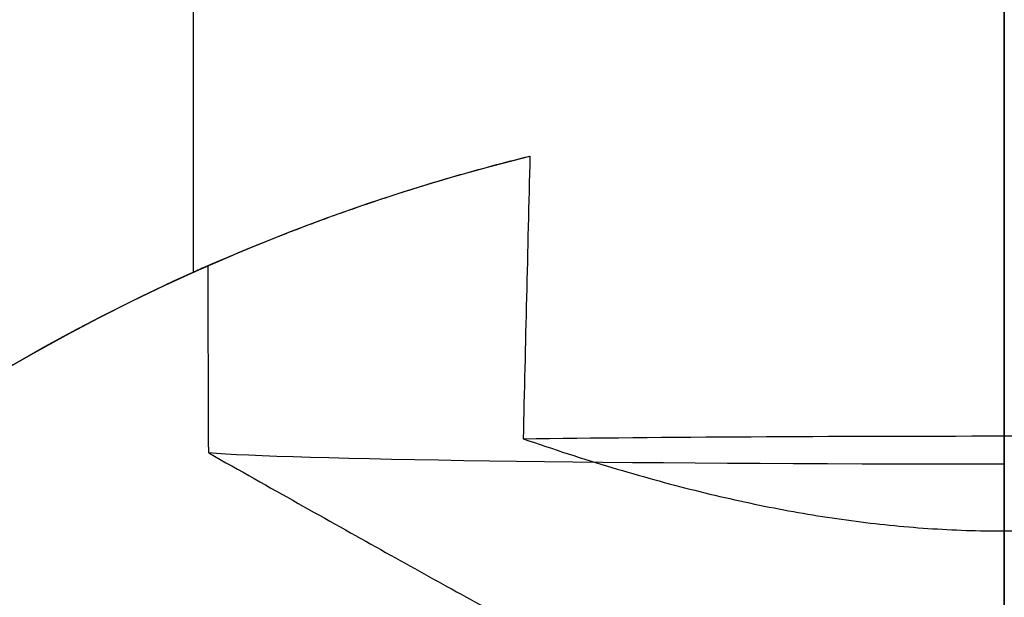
# Model space of a CAD drawing. Header units: centimetres. Extents: x -4 to 4, y -21.1 to 0.5.
# Tile 642 of 656: x -0.486 to 0, y -17.871 to -17.586. Entities that reach past the tile are written whole.
import ezdxf

# ---------------------------------------------------------------- set-up
doc = ezdxf.new("R2010")
doc.units = ezdxf.units.CM
doc.layers.add('Default', color=7, linetype='Continuous', true_color=0x000000)

msp = doc.modelspace()

# ---------------------------------------------------------------- linework, layer by layer
at = {"layer": 'Default'}
for p, q in [((0, 0, 0.55), (0, -20.9, 0.55)), ((-0.4, -7.76269, -0.19716), (-0.4, -17.71085, -0.02351)), ((0, -17.8383, 0.3), (0, -17.79147, 0.37795)), ((0, -17.98387, -0.1), (0, -17.80543, -0.42192)), ((-0.00013, -20.125, 0.3), (-0.00013, -17.8383, 0.3))]:
    msp.add_line(p, q, dxfattribs=at)
at = {"layer": 'Default', "extrusion": (0, 0, -1)}
for centre, end in [((0, -18.6, -0.3), 76.11792), ((0, -18.6, -0.1), 67.03484)]:
    msp.add_arc(centre, 0.975, 359.98089, end, dxfattribs=at)
at = {"layer": 'Default'}
msp.add_arc((0, -18.6, -0.1), 0.975, 113.7471, 180.01911, dxfattribs=at)
at = {"layer": 'Default', "extrusion": (-3.87189e-11, 0.999848, -0.017452)}
msp.add_arc((0, -0.33261, -17.79535), 0.4, 53.6186, 90, dxfattribs=at)
at = {"layer": 'Default', "extrusion": (3.87192e-11, 0.999848, -0.017452)}
msp.add_arc((0, -0.33261, -17.79535), 0.4, 90, 126.3814, dxfattribs=at)
at = {"layer": 'Default', "extrusion": (-1.49668e-11, 0.999848, -0.017452)}
msp.add_arc((0, -0.33261, -17.79535), 0.4, 270, 348.7514, dxfattribs=at)
at = {"layer": 'Default'}
for points, degree in [([(0, -17.79147, 0.37795), (0, -12.74144, 0.28981), (0, -7.69142, 0.20166)], 2), ([(0, -7.86825, -0.59538), (0, -12.83684, -0.50865), (0, -17.80543, -0.42192)], 2), ([(-0.39263, -17.70755, -0.1), (-0.39547, -17.7088, -0.08538), (-0.39948, -17.71059, -0.05613), (-0.40064, -17.71112, -0.01208), (-0.39697, -17.70947, 0.03181), (-0.38843, -17.70569, 0.07535), (-0.37489, -17.6999, 0.11826), (-0.35626, -17.69232, 0.16001), (-0.33254, -17.68332, 0.19998), (-0.30398, -17.67341, 0.2373), (-0.27102, -17.66319, 0.27115), (-0.24672, -17.65664, 0.29083), (-0.23393, -17.65348, 0.3)], 3), ([(-0.23393, -17.65348, 0.3), (-0.23505, -17.69993, 0.3), (-0.23616, -17.74638, 0.3), (-0.23726, -17.79283, 0.3)], 3), ([(-0.39232, -17.79981, -0.1), (-0.39242, -17.76906, -0.1), (-0.39253, -17.7383, -0.1), (-0.39263, -17.70755, -0.1)], 3), ([(-0.23726, -17.79283, 0.3), (-0.22224, -17.79801, 0.3), (-0.19307, -17.80745, 0.3), (-0.15234, -17.81867, 0.3), (-0.11335, -17.82736, 0.3), (-0.07546, -17.8336, 0.3), (-0.03768, -17.83744, 0.3), (0, -17.83874, 0.3), (0.03768, -17.83744, 0.3), (0.07546, -17.8336, 0.3), (0.11335, -17.82736, 0.3), (0.15234, -17.81867, 0.3), (0.19307, -17.80745, 0.3), (0.22224, -17.79801, 0.3), (0.23726, -17.79283, 0.3)], 3), ([(-0.39232, -17.79981, -0.1), (-0.37704, -17.80844, -0.1), (-0.34762, -17.82503, -0.1), (-0.30698, -17.8478, -0.1), (-0.26954, -17.86859, -0.1), (-0.23512, -17.8875, -0.1), (-0.20354, -17.90459, -0.1), (-0.17461, -17.91992, -0.1), (-0.14818, -17.93353, -0.1), (-0.12413, -17.94544, -0.1), (-0.10229, -17.95566, -0.1), (-0.08249, -17.96421, -0.1), (-0.06471, -17.97107, -0.1), (-0.0488, -17.9763, -0.1), (-0.03424, -17.9801, -0.1), (-0.02027, -17.98265, -0.1), (-0.00664, -17.98393, -0.1), (0.00683, -17.98392, -0.1), (0.02048, -17.98263, -0.1), (0.03445, -17.98005, -0.1), (0.04902, -17.97623, -0.1), (0.06495, -17.97099, -0.1), (0.08274, -17.96411, -0.1), (0.10251, -17.95556, -0.1), (0.12434, -17.94533, -0.1), (0.14838, -17.93343, -0.1), (0.17479, -17.91982, -0.1), (0.20369, -17.9045, -0.1), (0.23526, -17.88742, -0.1), (0.26965, -17.86853, -0.1), (0.30705, -17.84775, -0.1), (0.34766, -17.82501, -0.1), (0.37705, -17.80844, -0.1), (0.39232, -17.79981, -0.1)], 3)]:
    msp.add_open_spline(points, degree=degree, dxfattribs=at)

doc.saveas('drawing.dxf')
